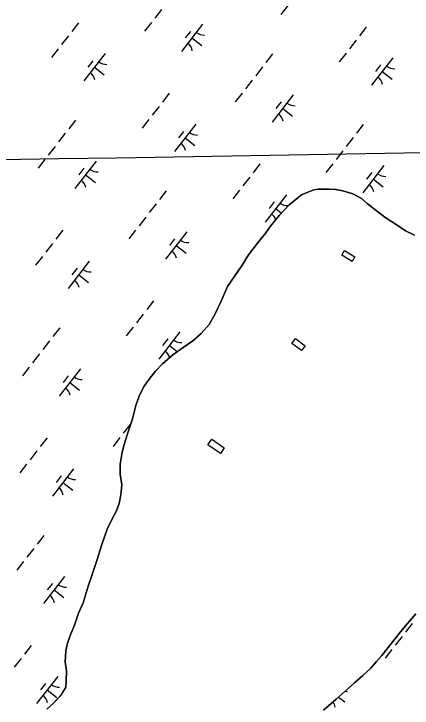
# Model space of a CAD drawing. Extents: x 3888273 to 3909528, y 158682 to 181032.
# Drawn here: x 3902141 to 3902718, y 168130 to 169134 of the extents above; entities that cross this region are included whole.
import ezdxf

# ---------------------------------------------------------------- set-up
doc = ezdxf.new("R2010")
doc.units = 0
for name, color, linetype in [('V-CHAN-DOCK', 7, 'Continuous'), ('V-GRID-MAJR', 7, 'Continuous'), ('V-TOPO-SHOR', 7, 'Continuous'), ('V-WETL-SWMP', 7, 'Continuous')]:
    doc.layers.add(name, color=color, linetype=linetype)

msp = doc.modelspace()

# ---------------------------------------------------------------- linework, layer by layer
at = {"layer": 'V-CHAN-DOCK'}
for points in [[(3902619.9, 168791.4), (3902634.8, 168782.2), (3902630.6, 168775.5), (3902615.8, 168784.6)], [(3902548.9, 168664.2), (3902562.6, 168653.9), (3902557.4, 168646.9), (3902543.6, 168657.2)], [(3902427.4, 168518.7), (3902445.7, 168506.1), (3902440.1, 168497.9), (3902421.8, 168510.5)]]:
    msp.add_lwpolyline(points, close=True, dxfattribs=at)
at = {"layer": 'V-GRID-MAJR'}
msp.add_spline([(3893488.4, 168777.6), (3893877.7, 168784.1), (3899208, 168873.7), (3904538.3, 168964), (3905476.7, 168980)], degree=3, dxfattribs=at)
at = {"layer": 'V-TOPO-SHOR'}
for points in [[(3902188.5, 168128.2), (3902198.5, 168136.9), (3902209.3, 168148.3), (3902216.1, 168160), (3902216.8, 168168.5), (3902217.3, 168183.7), (3902215.2, 168196.8), (3902216.2, 168212.4), (3902218.8, 168223.7), (3902223.7, 168237.3), (3902228.6, 168249.8), (3902234.6, 168267), (3902241.4, 168282.2), (3902248.4, 168306), (3902253.3, 168320), (3902261.5, 168344.9), (3902267.9, 168364.8), (3902276.1, 168388.6), (3902283.3, 168403.4), (3902289.8, 168415.2), (3902293.5, 168425.7), (3902296.1, 168438.1), (3902297.1, 168452.5), (3902294.9, 168468), (3902294.8, 168482.8), (3902297.7, 168499.9), (3902300.6, 168511.2), (3902305.5, 168526.4), (3902312.6, 168548.2), (3902317.4, 168567.3), (3902323, 168582.5), (3902329.5, 168595.4), (3902338.2, 168607.5), (3902345.9, 168616.9), (3902356.2, 168627.9), (3902371.2, 168640.9), (3902386.2, 168651.2), (3902400.1, 168660.7), (3902412.4, 168671.7), (3902423.8, 168684.7), (3902431.8, 168699.1), (3902441.3, 168718.3), (3902450.3, 168739.7), (3902459.9, 168753.4), (3902471.3, 168770.3), (3902480.8, 168785.5), (3902493.8, 168802.4), (3902506, 168817.3), (3902512.5, 168826.7), (3902525.1, 168842), (3902538.9, 168856.9), (3902557.4, 168871.9), (3902563.2, 168874.7), (3902575.1, 168879.5), (3902581.7, 168880.3), (3902588.7, 168880.4), (3902597.6, 168880.5), (3902607.3, 168879.9), (3902617.1, 168877.7), (3902631.9, 168873.6), (3902644.4, 168866.7), (3902652.6, 168859.5), (3902665.6, 168849.5), (3902680.1, 168838.5), (3902691.8, 168831.2), (3902708.2, 168819.8), (3902721.1, 168813.7)], [(3902722.9, 168266), (3902711, 168252.3), (3902700.7, 168240.1), (3902673.6, 168206), (3902665.9, 168197), (3902657.5, 168187.2), (3902646, 168177), (3902634.1, 168166.3), (3902620.6, 168154.5), (3902607.6, 168142.7), (3902589.2, 168127)]]:
    msp.add_lwpolyline(points, dxfattribs=at)
at = {"layer": 'V-WETL-SWMP'}
for p, q in [((3902558.4, 169172.3), (3902527.7, 169132.8)), ((3902354.9, 169140.2), (3902345, 169127.6)), ((3902234.7, 169121), (3902224.8, 169108.4)), ((3902340.1, 169121.3), (3902330.3, 169108.6)), ((3902414.3, 169118.8), (3902383.6, 169079.3)), ((3902396.5, 169108.5), (3902389.1, 169099.1)), ((3902651.3, 169114.8), (3902641.5, 169102.2)), ((3902219.9, 169102.1), (3902210.1, 169089.5)), ((3902398.9, 169099.1), (3902413.1, 169088)), ((3902636.6, 169095.9), (3902626.8, 169083.2)), ((3902205.2, 169083.1), (3902195.4, 169070.5)), ((3902273, 169076.4), (3902242.3, 169036.9)), ((3902515.6, 169076), (3902505.8, 169063.3)), ((3902621.9, 169076.9), (3902612, 169064.3)), ((3902255.3, 169066.1), (3902247.9, 169056.6)), ((3902689.7, 169070.1), (3902659, 169030.7)), ((3902257.7, 169056.6), (3902271.9, 169045.6)), ((3902500.9, 169057), (3902491.1, 169044.4)), ((3902671.9, 169059.9), (3902664.6, 169050.4)), ((3902674.4, 169050.4), (3902688.6, 169039.3)), ((3902486.2, 169038.1), (3902476.3, 169025.4)), ((3902366, 169018.9), (3902356.1, 169006.3)), ((3902471.4, 169019.1), (3902461.6, 169006.5)), ((3902545.6, 169016.7), (3902514.9, 168977.2)), ((3902527.8, 169006.4), (3902520.4, 168996.9)), ((3902351.2, 168999.9), (3902341.4, 168987.3)), ((3902530.2, 168996.9), (3902544.4, 168985.9)), ((3902230.2, 168980), (3902220.4, 168967.4)), ((3902336.5, 168981), (3902326.6, 168968.4)), ((3902404.3, 168974.2), (3902373.6, 168934.7)), ((3902646.9, 168973.8), (3902637.1, 168961.2)), ((3902215.5, 168961.1), (3902205.7, 168948.5)), ((3902386.6, 168963.9), (3902379.2, 168954.5)), ((3902389, 168954.5), (3902403.2, 168943.4)), ((3902632.2, 168954.9), (3902622.3, 168942.2)), ((3902200.8, 168942.2), (3902190.9, 168929.5)), ((3902617.4, 168935.9), (3902607.6, 168923.3)), ((3902186, 168923.2), (3902176.2, 168910.6)), ((3902260.2, 168920.7), (3902229.5, 168881.3)), ((3902497.2, 168916.7), (3902487.4, 168904.1)), ((3902602.7, 168917), (3902592.9, 168904.4)), ((3902676.8, 168914.5), (3902646.1, 168875)), ((3902242.4, 168910.5), (3902235, 168901)), ((3902659.1, 168904.3), (3902651.7, 168894.8)), ((3902244.8, 168901), (3902259, 168890)), ((3902482.5, 168897.8), (3902472.7, 168885.2)), ((3902661.5, 168894.8), (3902675.7, 168883.7)), ((3902361.5, 168877.9), (3902351.7, 168865.3)), ((3902467.8, 168878.9), (3902457.9, 168866.2)), ((3902563.2, 168874.7), (3902557.4, 168871.9)), ((3902575.1, 168879.5), (3902563.2, 168874.7)), ((3902581.7, 168880.3), (3902575.1, 168879.5)), ((3902588.7, 168880.4), (3902581.7, 168880.3)), ((3902597.6, 168880.5), (3902588.7, 168880.4)), ((3902607.4, 168879.9), (3902597.6, 168880.5)), ((3902617.1, 168877.7), (3902607.4, 168879.9)), ((3902631.9, 168873.6), (3902617.1, 168877.7)), ((3902535.6, 168872.1), (3902504.9, 168832.6)), ((3902557.4, 168871.9), (3902538.9, 168856.9)), ((3902644.4, 168866.7), (3902631.9, 168873.6)), ((3902652.6, 168859.5), (3902644.4, 168866.7)), ((3902346.8, 168858.9), (3902337, 168846.3)), ((3902517.8, 168861.8), (3902510.5, 168852.3)), ((3902538.9, 168856.9), (3902525.1, 168842)), ((3902665.6, 168849.5), (3902652.6, 168859.5)), ((3902520.2, 168852.3), (3902528.7, 168845.8)), ((3902680.1, 168838.5), (3902665.6, 168849.5)), ((3902332, 168840), (3902322.2, 168827.4)), ((3902525.1, 168842), (3902512.5, 168826.7)), ((3902691.8, 168831.2), (3902680.1, 168838.5)), ((3902512.5, 168826.7), (3902506, 168817.3)), ((3902708.2, 168819.8), (3902691.8, 168831.2)), ((3902211.8, 168820.8), (3902202, 168808.2)), ((3902317.3, 168821.1), (3902307.5, 168808.4)), ((3902391.5, 168818.6), (3902360.7, 168779.1)), ((3902506, 168817.3), (3902493.8, 168802.4)), ((3902721.1, 168813.7), (3902708.2, 168819.8)), ((3902373.7, 168808.3), (3902366.3, 168798.9)), ((3902197.1, 168801.9), (3902187.3, 168789.3)), ((3902376.1, 168798.9), (3902390.3, 168787.8)), ((3902493.8, 168802.4), (3902480.8, 168785.5)), ((3902480.8, 168785.5), (3902471.3, 168770.3)), ((3902182.4, 168782.9), (3902172.5, 168770.3)), ((3902250.2, 168776.1), (3902219.5, 168736.7)), ((3902232.5, 168765.9), (3902225.1, 168756.4)), ((3902471.3, 168770.3), (3902459.9, 168753.4)), ((3902234.9, 168756.4), (3902249.1, 168745.4)), ((3902459.9, 168753.4), (3902450.3, 168739.7)), ((3902450.3, 168739.7), (3902441.3, 168718.3)), ((3902343.1, 168718.7), (3902333.3, 168706.1)), ((3902441.3, 168718.3), (3902431.8, 168699.1)), ((3902328.4, 168699.7), (3902318.6, 168687.1)), ((3902431.8, 168699.1), (3902423.8, 168684.7)), ((3902423.8, 168684.7), (3902412.4, 168671.7)), ((3902207.4, 168679.8), (3902197.6, 168667.2)), ((3902313.6, 168680.8), (3902303.8, 168668.2)), ((3902381.5, 168674), (3902350.8, 168634.5)), ((3902363.7, 168663.7), (3902356.4, 168654.3)), ((3902412.4, 168671.7), (3902400.1, 168660.7)), ((3902192.7, 168660.9), (3902182.9, 168648.3)), ((3902366.1, 168654.3), (3902377.6, 168645.3)), ((3902400.1, 168660.7), (3902386.2, 168651.2)), ((3902386.2, 168651.2), (3902371.2, 168640.9)), ((3902177.9, 168641.9), (3902168.1, 168629.3)), ((3902371.2, 168640.9), (3902356.2, 168627.9)), ((3902163.2, 168623), (3902153.4, 168610.4)), ((3902356.2, 168627.9), (3902345.9, 168616.9)), ((3902237.3, 168620.5), (3902206.6, 168581.1)), ((3902345.9, 168616.9), (3902338.2, 168607.5)), ((3902219.6, 168610.3), (3902212.2, 168600.8)), ((3902338.2, 168607.5), (3902329.5, 168595.4)), ((3902222, 168600.8), (3902236.2, 168589.7)), ((3902329.5, 168595.4), (3902323, 168582.5)), ((3902323, 168582.5), (3902317.4, 168567.3)), ((3902317.4, 168567.3), (3902312.6, 168548.2)), ((3902312.6, 168548.2), (3902305.5, 168526.4)), ((3902309.2, 168539.8), (3902299.4, 168527.2)), ((3902305.5, 168526.4), (3902300.6, 168511.2)), ((3902189, 168520.6), (3902179.2, 168508)), ((3902294.5, 168520.9), (3902284.7, 168508.2)), ((3902300.6, 168511.2), (3902297.7, 168499.9)), ((3902174.3, 168501.7), (3902164.5, 168489)), ((3902297.7, 168499.9), (3902294.8, 168482.8)), ((3902159.5, 168482.7), (3902149.7, 168470.1)), ((3902294.8, 168482.8), (3902294.9, 168468)), ((3902227.4, 168475.9), (3902196.7, 168436.5)), ((3902209.6, 168465.7), (3902202.3, 168456.2)), ((3902294.9, 168468), (3902297.1, 168452.5)), ((3902212, 168456.2), (3902226.2, 168445.2)), ((3902297.1, 168452.5), (3902296.1, 168438.1)), ((3902296.1, 168438.1), (3902293.5, 168425.7)), ((3902293.5, 168425.7), (3902289.8, 168415.2)), ((3902289.8, 168415.2), (3902283.3, 168403.4)), ((3902283.3, 168403.4), (3902276.1, 168388.6)), ((3902276.1, 168388.6), (3902267.9, 168364.8)), ((3902184.6, 168379.6), (3902174.8, 168367)), ((3902267.9, 168364.8), (3902261.5, 168344.9)), ((3902169.9, 168360.7), (3902160, 168348)), ((3902261.5, 168344.9), (3902253.3, 168320)), ((3902155.1, 168341.7), (3902145.3, 168329.1)), ((3902214.5, 168320.3), (3902183.8, 168280.9)), ((3902253.3, 168320), (3902248.4, 168306)), ((3902196.8, 168310.1), (3902189.4, 168300.6)), ((3902248.4, 168306), (3902241.4, 168282.2)), ((3902199.2, 168300.6), (3902213.4, 168289.5)), ((3902241.4, 168282.2), (3902234.6, 168267)), ((3902234.6, 168267), (3902228.6, 168249.8)), ((3902711, 168252.3), (3902722.9, 168266)), ((3902700.7, 168240.1), (3902711, 168252.3)), ((3902717.8, 168252.3), (3902708, 168239.7)), ((3902228.6, 168249.8), (3902223.7, 168237.3)), ((3902223.7, 168237.3), (3902218.8, 168223.7)), ((3902673.6, 168206), (3902700.7, 168240.1)), ((3902703.1, 168233.4), (3902693.2, 168220.7)), ((3902218.8, 168223.7), (3902216.2, 168212.4)), ((3902166.2, 168220.4), (3902156.4, 168207.8)), ((3902216.2, 168212.4), (3902215.2, 168196.8)), ((3902688.3, 168214.4), (3902678.5, 168201.8)), ((3902151.5, 168201.5), (3902141.6, 168188.8)), ((3902665.9, 168197), (3902673.6, 168206)), ((3902215.2, 168196.8), (3902217.3, 168183.7)), ((3902657.5, 168187.2), (3902665.9, 168197)), ((3902217.3, 168183.7), (3902216.8, 168168.5)), ((3902646, 168177), (3902657.5, 168187.2)), ((3902204.6, 168175.7), (3902173.9, 168136.3)), ((3902634.1, 168166.3), (3902646, 168177)), ((3902186.8, 168165.5), (3902179.4, 168156)), ((3902216.8, 168168.5), (3902216.1, 168160)), ((3902620.6, 168154.5), (3902634.1, 168166.3)), ((3902189.2, 168156), (3902203.4, 168144.9)), ((3902216.1, 168160), (3902209.2, 168148.3)), ((3902607.6, 168142.7), (3902620.6, 168154.5)), ((3902209.2, 168148.3), (3902198.5, 168136.9)), ((3902589.2, 168127), (3902607.6, 168142.7)), ((3902611, 168145.8), (3902620.1, 168138.7)), ((3902198.5, 168136.9), (3902188.5, 168128.2))]:
    msp.add_line(p, q, dxfattribs=at)
for centre, start, end in [((3902416.1, 169120.7), 231.343, 272.8866), ((3902382.1, 169077.1), 11.343, 52.8866), ((3902274.8, 169078.3), 231.343, 272.8866), ((3902691.5, 169072), 231.343, 272.8866), ((3902240.9, 169034.7), 11.343, 52.8866), ((3902657.6, 169028.4), 11.343, 52.8866), ((3902547.4, 169018.6), 231.343, 272.8866), ((3902513.4, 168975), 11.343, 52.8866), ((3902406.1, 168976.1), 231.343, 272.8866), ((3902372.2, 168932.5), 11.343, 52.8866), ((3902262, 168922.7), 231.343, 272.8866), ((3902678.6, 168916.4), 231.343, 272.8866), ((3902228, 168879.1), 11.343, 52.8866), ((3902644.7, 168872.8), 11.343, 52.8866), ((3902537.4, 168874), 231.343, 272.8866), ((3902503.5, 168830.4), 18.4577, 52.8866), ((3902393.2, 168820.5), 231.343, 272.8866), ((3902359.3, 168776.9), 11.343, 52.8866), ((3902252, 168778.1), 231.343, 272.8866), ((3902218.1, 168734.5), 11.343, 52.8866), ((3902383.3, 168675.9), 231.343, 272.8866), ((3902349.4, 168632.3), 14.6058, 52.8866), ((3902239.1, 168622.5), 231.343, 272.8866), ((3902205.2, 168578.9), 11.343, 52.8866), ((3902229.2, 168477.9), 231.343, 272.8866), ((3902195.3, 168434.3), 11.343, 52.8866), ((3902216.3, 168322.2), 231.343, 272.8866), ((3902182.4, 168278.6), 11.343, 52.8866), ((3902206.4, 168177.7), 231.343, 272.8866), ((3902623, 168171.4), 260.4535, 272.8866), ((3902172.4, 168134.1), 11.343, 52.8866), ((3902589.1, 168127.8), 11.343, 38.2919)]:
    msp.add_arc(centre, 17.6, start, end, dxfattribs=at)

doc.saveas('drawing.dxf')
